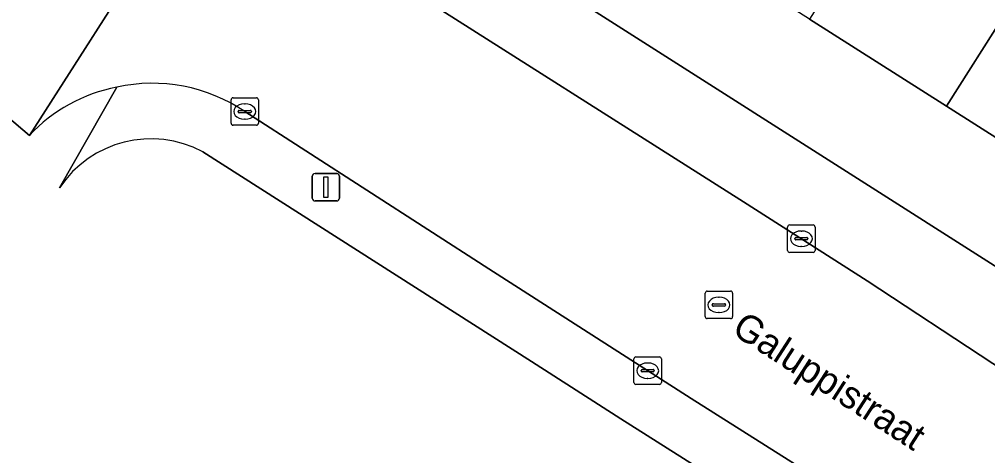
# Model space of a CAD drawing. Extents: x 159039 to 160102, y 381214 to 382524.
# Drawn here: x 159305.59 to 159340.89, y 381771.02 to 381786.93 of the extents above; entities that cross this region are included whole.
import ezdxf

# ---------------------------------------------------------------- set-up
doc = ezdxf.new("R2010")
doc.units = 0
for name, color, linetype in [('IMGEO_Erf', 7, 'Continuous'), ('IMGEO_Kolk', 7, 'Continuous'), ('IMGEO_Lichtmast', 7, 'Continuous'), ('IMGEO_Openbare_ruimte_label', 7, 'Continuous'), ('IMGEO_Pand', 7, 'Continuous'), ('IMGEO_Rijbaan_lokaal_open', 7, 'Continuous'), ('IMGEO_Rioolput', 7, 'Continuous'), ('IMGEO_Voetpad_open', 7, 'Continuous')]:
    doc.layers.add(name, color=color, linetype=linetype)

msp = doc.modelspace()

# ---------------------------------------------------------------- linework, layer by layer
at = {"layer": 'IMGEO_Erf'}
for points in [[(159305.955, 381782.697), (159299.845, 381787.898), (159300.87, 381788.376), (159301.952, 381789.312), (159302.09, 381789.481), (159303.369, 381791.581), (159301.733, 381792.612), (159300.659, 381793.288), (159299.292, 381793.117), (159288.073, 381800.197), (159287.262, 381803.394), (159287.478, 381803.623), (159287.238, 381803.772), (159287.048, 381803.894)], [(159307.049, 381780.786), (159309.139, 381784.455)], [(159352.973, 381756.136), (159348.189, 381759.211), (159348.089, 381759.275), (159344.648, 381761.468), (159332.454, 381769.238), (159327.518, 381772.371), (159324.259, 381774.451), (159312.275, 381782.1)]]:
    msp.add_lwpolyline(points, dxfattribs=at)
msp.add_lwpolyline([(159329.117, 381790.291), (159324.061, 381793.499), (159318.701, 381796.901), (159316.513, 381793.622), (159341.799, 381777.525), (159343.056, 381777.814), (159344.832, 381780.317), (159339.398, 381783.765), (159334.397, 381786.939)], close=True, dxfattribs=at)
for centre, radius, start, end in [((159310.265, 381778.653), 5.911, 100.986, 136.8234), ((159310.387, 381778.56), 4.012, 61.9281, 146.2992)]:
    msp.add_arc(centre, radius, start, end, dxfattribs=at)
at = {"layer": 'IMGEO_Kolk'}
for p, q in [((159313.305, 381783.14), (159313.305, 381783.992)), ((159313.38, 381784.066), (159314.232, 381784.066)), ((159314.306, 381783.992), (159314.306, 381783.14)), ((159313.564, 381783.56), (159313.564, 381783.572)), ((159313.607, 381783.609), (159314.005, 381783.609)), ((159313.793, 381783.846), (159313.818, 381783.846)), ((159314.048, 381783.572), (159314.048, 381783.56)), ((159314.002, 381783.523), (159313.604, 381783.523)), ((159313.816, 381783.286), (159313.791, 381783.286)), ((159314.232, 381783.066), (159313.38, 381783.066)), ((159333.6, 381778.505), (159333.6, 381779.357)), ((159333.675, 381779.431), (159334.527, 381779.431)), ((159334.601, 381779.357), (159334.601, 381778.505)), ((159334.088, 381779.211), (159334.113, 381779.211)), ((159333.859, 381778.925), (159333.859, 381778.937)), ((159334.297, 381778.888), (159333.899, 381778.888)), ((159333.902, 381778.974), (159334.3, 381778.974)), ((159334.111, 381778.651), (159334.086, 381778.651)), ((159334.343, 381778.937), (159334.343, 381778.925)), ((159334.527, 381778.431), (159333.675, 381778.431)), ((159327.996, 381773.695), (159327.996, 381774.547)), ((159328.071, 381774.621), (159328.923, 381774.621)), ((159328.484, 381774.401), (159328.509, 381774.401)), ((159328.997, 381774.547), (159328.997, 381773.695)), ((159328.255, 381774.115), (159328.255, 381774.127)), ((159328.693, 381774.078), (159328.295, 381774.078)), ((159328.298, 381774.164), (159328.696, 381774.164)), ((159328.739, 381774.127), (159328.739, 381774.115)), ((159328.507, 381773.841), (159328.482, 381773.841)), ((159328.923, 381773.621), (159328.071, 381773.621))]:
    msp.add_line(p, q, dxfattribs=at)
for points in [[(159313.305, 381783.14), (159313.305, 381783.992)], [(159313.38, 381784.066), (159314.232, 381784.066)], [(159314.306, 381783.992), (159314.306, 381783.14)], [(159314.232, 381783.066), (159313.38, 381783.066)], [(159333.6, 381778.505), (159333.6, 381779.357)], [(159333.675, 381779.431), (159334.527, 381779.431)], [(159334.601, 381779.357), (159334.601, 381778.505)], [(159334.527, 381778.431), (159333.675, 381778.431)], [(159327.996, 381773.695), (159327.996, 381774.547)], [(159328.071, 381774.621), (159328.923, 381774.621)], [(159328.997, 381774.547), (159328.997, 381773.695)], [(159328.923, 381773.621), (159328.071, 381773.621)]]:
    msp.add_lwpolyline(points, dxfattribs=at)
for centre, radius, start, end in [((159313.382, 381783.99), 0.0765, 91.552, 178.448), ((159313.382, 381783.99), 0.0765, 91.552, 178.448), ((159314.23, 381783.99), 0.0765, 1.552, 88.448), ((159314.23, 381783.99), 0.0765, 1.552, 88.448), ((159313.604, 381783.569), 0.0403, 85.8775, 175.7526), ((159314.009, 381783.571), 0.0386, 1.7309, 96.639), ((159313.601, 381783.559), 0.0366, 178.938, 274.7102), ((159314.005, 381783.566), 0.043, 264.8664, 352.4533), ((159313.382, 381783.142), 0.0765, 181.552, 268.448), ((159313.382, 381783.142), 0.0765, 181.552, 268.448), ((159314.23, 381783.142), 0.0765, 271.552, 358.448), ((159314.23, 381783.142), 0.0765, 271.552, 358.448), ((159333.677, 381779.355), 0.0765, 91.552, 178.448), ((159333.677, 381779.355), 0.0765, 91.552, 178.448), ((159334.525, 381779.355), 0.0765, 1.552, 88.448), ((159334.525, 381779.355), 0.0765, 1.552, 88.448), ((159334.304, 381778.936), 0.0386, 1.7309, 96.639), ((159333.899, 381778.934), 0.0403, 85.8775, 175.7526), ((159333.896, 381778.924), 0.0366, 178.938, 274.7102), ((159334.3, 381778.931), 0.043, 264.8664, 352.4533), ((159333.677, 381778.507), 0.0765, 181.552, 268.448), ((159333.677, 381778.507), 0.0765, 181.552, 268.448), ((159334.525, 381778.507), 0.0765, 271.552, 358.448), ((159334.525, 381778.507), 0.0765, 271.552, 358.448), ((159328.073, 381774.545), 0.0765, 91.552, 178.448), ((159328.073, 381774.545), 0.0765, 91.552, 178.448), ((159328.921, 381774.545), 0.0765, 1.552, 88.448), ((159328.921, 381774.545), 0.0765, 1.552, 88.448), ((159328.295, 381774.124), 0.0403, 85.8775, 175.7526), ((159328.292, 381774.114), 0.0366, 178.938, 274.7102), ((159328.696, 381774.121), 0.043, 264.8664, 352.4533), ((159328.7, 381774.126), 0.0386, 1.7309, 96.639), ((159328.073, 381773.697), 0.0765, 181.552, 268.448), ((159328.073, 381773.697), 0.0765, 181.552, 268.448), ((159328.921, 381773.697), 0.0765, 271.552, 358.448), ((159328.921, 381773.697), 0.0765, 271.552, 358.448)]:
    msp.add_arc(centre, radius, start, end, dxfattribs=at)
for centre, major_axis, ratio, start_param, end_param in [((159313.792, 381783.566), (-0.387, 0.002), 0.722429, 4.712389, 7.853982), ((159313.817, 381783.566), (-0.39, 0.002), 0.717154, 1.570796, 4.712389), ((159334.087, 381778.931), (-0.387, 0.002), 0.722429, 4.712389, 7.853982), ((159334.112, 381778.931), (-0.39, 0.002), 0.717154, 1.570796, 4.712389), ((159328.483, 381774.121), (-0.387, 0.002), 0.722429, 4.712389, 7.853982), ((159328.508, 381774.121), (-0.39, 0.002), 0.717154, 1.570796, 4.712389)]:
    msp.add_ellipse(centre, major_axis=major_axis, ratio=ratio, start_param=start_param, end_param=end_param, dxfattribs=at)
at = {"layer": 'IMGEO_Lichtmast'}
for p, q in [((159316.267, 381780.407), (159316.267, 381781.207)), ((159316.267, 381781.207), (159316.267, 381780.407)), ((159316.367, 381781.307), (159317.157, 381781.307)), ((159317.157, 381781.307), (159316.367, 381781.307)), ((159317.257, 381781.207), (159317.257, 381780.407)), ((159317.257, 381780.407), (159317.257, 381781.207)), ((159317.157, 381780.307), (159316.367, 381780.307)), ((159316.367, 381780.307), (159317.157, 381780.307))]:
    msp.add_line(p, q, dxfattribs=at)
msp.add_lwpolyline([(159316.687, 381781.182), (159316.837, 381781.182), (159316.837, 381780.432), (159316.687, 381780.432), (159316.687, 381781.182)], dxfattribs=at)
for centre, start, end in [((159316.367, 381781.207), 90, 180), ((159316.367, 381781.207), 90, 180), ((159317.157, 381781.207), 0, 90), ((159317.157, 381781.207), 360, 90), ((159316.367, 381780.407), 180, 270), ((159316.367, 381780.407), 180, 270), ((159317.157, 381780.407), 270, 0), ((159317.157, 381780.407), 270, 0)]:
    msp.add_arc(centre, 0.1, start, end, dxfattribs=at)
at = {"layer": 'IMGEO_Pand'}
for points in [[(159334.397, 381786.939), (159339.398, 381783.765), (159343.75, 381790.622), (159338.749, 381793.796)], [(159349.184, 381787.174), (159343.75, 381790.622), (159339.398, 381783.765), (159344.832, 381780.317), (159346.588, 381783.084), (159347.512, 381784.539)]]:
    msp.add_lwpolyline(points, close=True, dxfattribs=at)
at = {"layer": 'IMGEO_Rijbaan_lokaal_open'}
for points in [[(159299.845, 381787.898), (159305.955, 381782.697), (159315.412, 381797.484)], [(159315.412, 381797.484), (159305.955, 381782.697)], [(159341.882, 381773.863), (159341.078, 381774.379), (159336.496, 381777.401), (159331.995, 381780.274), (159318.997, 381788.519), (159317.185, 381789.66)], [(159313.81, 381783.565), (159322.71, 381777.838), (159330.08, 381773.106), (159337.391, 381768.492), (159350.894, 381759.774), (159358.176, 381755.155), (159362.277, 381752.622)]]:
    msp.add_lwpolyline(points, dxfattribs=at)
for centre, radius, start, end in [((159310.265, 381778.653), 5.911, 100.986, 136.8234), ((159310.434, 381778.549), 6.047, 56.0585, 102.3662)]:
    msp.add_arc(centre, radius, start, end, dxfattribs=at)
at = {"layer": 'IMGEO_Rioolput'}
for p, q in [((159330.593, 381776.093), (159330.593, 381776.945)), ((159330.668, 381777.019), (159331.52, 381777.019)), ((159331.594, 381776.945), (159331.594, 381776.093)), ((159330.852, 381776.513), (159330.852, 381776.525)), ((159330.895, 381776.562), (159331.293, 381776.562)), ((159331.081, 381776.799), (159331.106, 381776.799)), ((159331.336, 381776.525), (159331.336, 381776.513)), ((159331.29, 381776.476), (159330.892, 381776.476)), ((159331.104, 381776.239), (159331.079, 381776.239)), ((159331.52, 381776.019), (159330.668, 381776.019))]:
    msp.add_line(p, q, dxfattribs=at)
for points in [[(159330.593, 381776.093), (159330.593, 381776.945)], [(159330.668, 381777.019), (159331.52, 381777.019)], [(159331.594, 381776.945), (159331.594, 381776.093)], [(159331.52, 381776.019), (159330.668, 381776.019)]]:
    msp.add_lwpolyline(points, dxfattribs=at)
for centre, radius, start, end in [((159330.67, 381776.943), 0.0765, 91.552, 178.448), ((159330.67, 381776.943), 0.0765, 91.552, 178.448), ((159331.518, 381776.943), 0.0765, 1.552, 88.448), ((159331.518, 381776.943), 0.0765, 1.552, 88.448), ((159330.892, 381776.522), 0.0403, 85.8775, 175.7526), ((159330.889, 381776.512), 0.0366, 178.938, 274.7102), ((159331.293, 381776.519), 0.043, 264.8664, 352.4533), ((159331.297, 381776.524), 0.0386, 1.7309, 96.639), ((159330.67, 381776.095), 0.0765, 181.552, 268.448), ((159330.67, 381776.095), 0.0765, 181.552, 268.448), ((159331.518, 381776.095), 0.0765, 271.552, 358.448), ((159331.518, 381776.095), 0.0765, 271.552, 358.448)]:
    msp.add_arc(centre, radius, start, end, dxfattribs=at)
for centre, major_axis, ratio, start_param, end_param in [((159331.08, 381776.519), (-0.387, 0.002), 0.722429, 4.712389, 7.853982), ((159331.105, 381776.519), (-0.39, 0.002), 0.717154, 1.570796, 4.712389)]:
    msp.add_ellipse(centre, major_axis=major_axis, ratio=ratio, start_param=start_param, end_param=end_param, dxfattribs=at)
at = {"layer": 'IMGEO_Voetpad_open'}
for points in [[(159348.603, 381773.193), (159346.478, 381774.546), (159343.897, 381776.189), (159341.799, 381777.525), (159316.513, 381793.622), (159315.336, 381791.878)], [(159317.185, 381789.66), (159318.997, 381788.519), (159331.995, 381780.274), (159336.496, 381777.401), (159341.078, 381774.379), (159341.882, 381773.863), (159345.129, 381771.779), (159348.911, 381769.352), (159353.906, 381766.204), (159361.83, 381761.158), (159362.447, 381760.826), (159366.125, 381758.476)], [(159309.139, 381784.455), (159307.049, 381780.786)], [(159362.277, 381752.622), (159358.176, 381755.155), (159350.894, 381759.774), (159337.391, 381768.492), (159330.08, 381773.106), (159322.71, 381777.838), (159313.81, 381783.565)], [(159312.275, 381782.1), (159324.259, 381774.451), (159327.518, 381772.371), (159332.454, 381769.238), (159344.648, 381761.468), (159348.089, 381759.275), (159348.189, 381759.211), (159352.973, 381756.136), (159362.574, 381750), (159364.087, 381749.178), (159365.546, 381748.815), (159367.982, 381748.335), (159375.942, 381747.422), (159378.19, 381745.72), (159378.254, 381745.484), (159378.318, 381745.249), (159379.86, 381745.637), (159381.843, 381746.219)]]:
    msp.add_lwpolyline(points, dxfattribs=at)
for centre, radius, start, end in [((159310.434, 381778.549), 6.047, 56.0585, 102.3662), ((159310.387, 381778.56), 4.012, 61.9281, 146.2992)]:
    msp.add_arc(centre, radius, start, end, dxfattribs=at)

# ---------------------------------------------------------------- texts
at = {"layer": 'IMGEO_Openbare_ruimte_label'}
msp.add_text('Galuppistraat', height=1, rotation=327.1684, dxfattribs=at).set_placement((159331.516, 381775.493))

doc.saveas('drawing.dxf')
